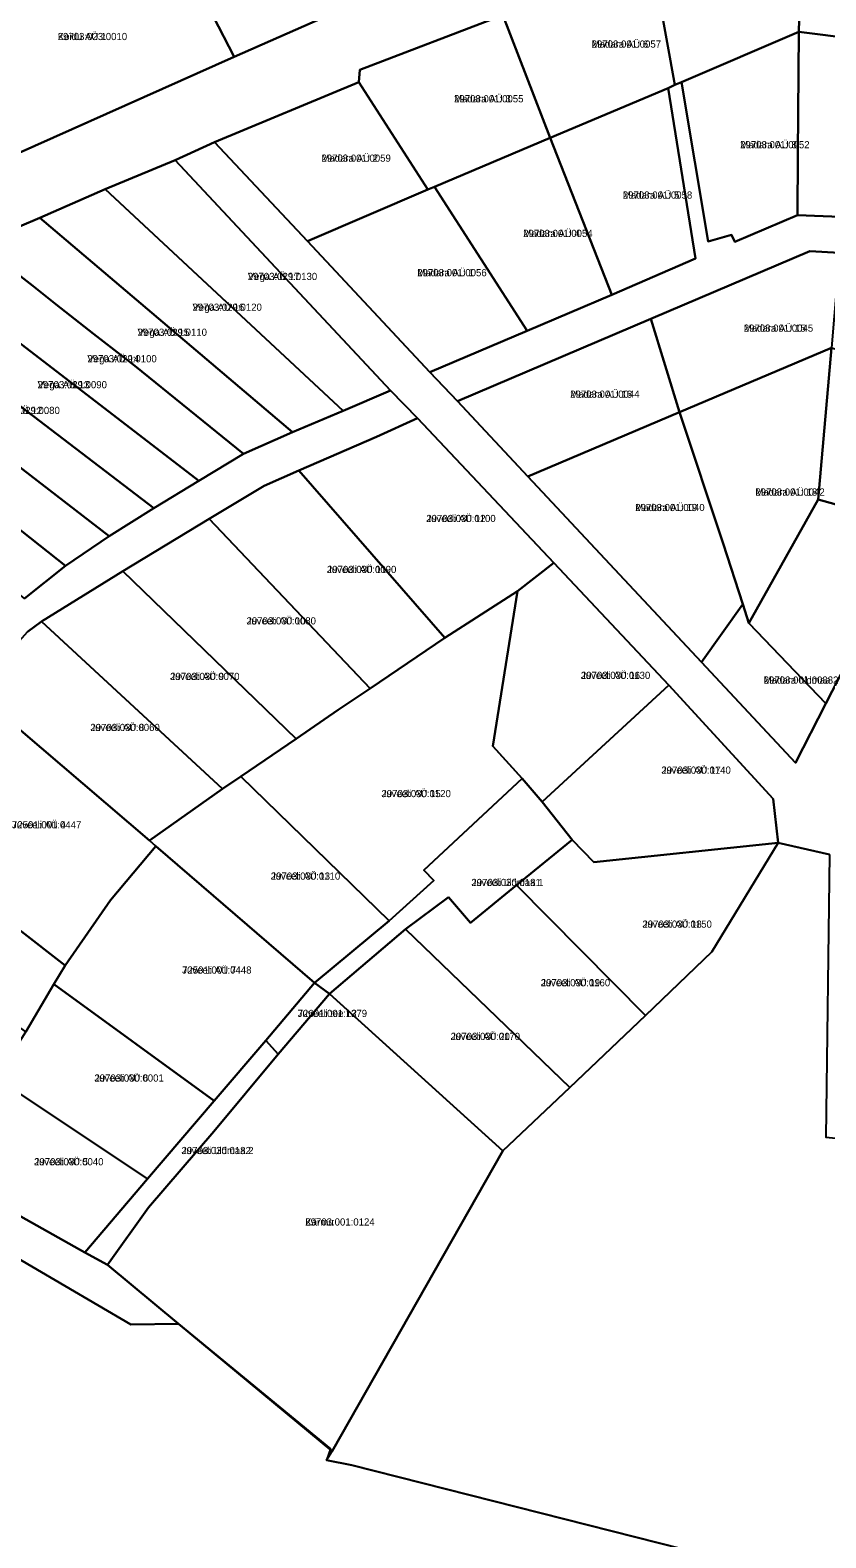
# Model space of a CAD drawing. Extents: x 504287 to 537970, y 6539941 to 6586214.
# Drawn here: x 518585.5 to 518751.8, y 6560795.2 to 6561110.1 of the extents above; entities that cross this region are included whole.
import ezdxf

# ---------------------------------------------------------------- set-up
doc = ezdxf.new("R2010")
doc.units = 0
for name, color, linetype in [('L_AADRESS', 7, 'Continuous'), ('PIIR', 7, 'Continuous'), ('TUNNUS', 7, 'Continuous')]:
    doc.layers.add(name, color=color, linetype=linetype)

msp = doc.modelspace()

# ---------------------------------------------------------------- linework, layer by layer
at = {"layer": 'PIIR'}
for points in [[(518629.49, 6561149.72), (518648.58, 6561113.51), (518628.15, 6561104.5), (518610.61, 6561138.52)], [(518763.9, 6561145.69), (518776.31, 6561135.9), (518771.2, 6561106.55), (518769.41, 6561106.78), (518746.19, 6561109.69), (518746.96, 6561138.63)], [(518555.38, 6561110.32), (518576.72, 6561119.3), (518610.61, 6561138.52), (518628.15, 6561104.5), (518567.55, 6561077.49)], [(518715.42, 6561125.26), (518746.96, 6561138.63), (518746.19, 6561109.69), (518721.64, 6561099.22), (518720.24, 6561098.63)], [(518684.29, 6561113.19), (518685.8, 6561112.7), (518715.42, 6561125.26), (518720.24, 6561098.63), (518718.89, 6561097.96), (518694.21, 6561087.58)], [(518654.21, 6561099.18), (518654.45, 6561101.81), (518684.29, 6561113.19), (518694.21, 6561087.58), (518670.04, 6561077.38), (518668.66, 6561076.81)], [(518721.64, 6561099.22), (518746.19, 6561109.69), (518745.98, 6561084.19), (518745.87, 6561071.44), (518732.77, 6561065.87), (518732.06, 6561067.33), (518727.21, 6561065.93)], [(518746.19, 6561109.69), (518769.41, 6561106.78), (518771.2, 6561106.55), (518772.73, 6561103.9), (518798.42, 6561094.65), (518786.78, 6561066.08), (518779.85, 6561070.1), (518745.87, 6561071.44), (518745.98, 6561084.19)], [(518654.21, 6561099.18), (518668.66, 6561076.81), (518643.48, 6561066.02), (518624.04, 6561086.68)], [(518718.89, 6561097.96), (518720.24, 6561098.63), (518721.64, 6561099.22), (518727.21, 6561065.93), (518732.06, 6561067.33), (518732.77, 6561065.87), (518745.87, 6561071.44), (518779.85, 6561070.1), (518786.78, 6561066.08), (518798.59, 6561059.05), (518794.49, 6561052.1), (518778.14, 6561061.96), (518754.64, 6561063.57), (518748.43, 6561063.9), (518715.26, 6561049.77), (518674.82, 6561032.61), (518669.07, 6561038.68), (518689.38, 6561047.29), (518707.09, 6561054.81), (518724.57, 6561062.39)], [(518694.21, 6561087.58), (518718.89, 6561097.96), (518724.57, 6561062.39), (518707.09, 6561054.81)], [(518670.04, 6561077.38), (518694.21, 6561087.58), (518707.09, 6561054.81), (518689.38, 6561047.29)], [(518615.82, 6561082.94), (518660.83, 6561034.79), (518650.94, 6561030.58), (518601.19, 6561076.84)], [(518601.19, 6561076.84), (518650.94, 6561030.58), (518640.36, 6561026.1), (518587.53, 6561070.89)], [(518643.48, 6561066.02), (518668.66, 6561076.81), (518670.04, 6561077.38), (518689.38, 6561047.29), (518669.07, 6561038.68)], [(518598.79, 6561046.66), (518590.98, 6561052.81), (518586.1, 6561056.71), (518574.73, 6561065.44), (518587.53, 6561070.89), (518640.36, 6561026.1), (518630.14, 6561021.59), (518607.37, 6561039.96)], [(518574.73, 6561065.44), (518586.1, 6561056.71), (518590.98, 6561052.81), (518598.79, 6561046.66), (518607.37, 6561039.96), (518630.14, 6561021.59), (518620.79, 6561015.98), (518563.01, 6561060.29)], [(518715.26, 6561049.77), (518748.43, 6561063.9), (518754.64, 6561063.57), (518752.96, 6561043.76), (518721.2, 6561030.31)], [(518563.01, 6561060.29), (518620.79, 6561015.98), (518611.37, 6561010.28), (518552.02, 6561055.47)], [(518552.02, 6561055.47), (518611.37, 6561010.28), (518602.04, 6561004.38), (518542.96, 6561049.92)], [(518542.96, 6561049.92), (518602.04, 6561004.38), (518592.93, 6560998.21), (518534.48, 6561044.43)], [(518674.82, 6561032.61), (518715.26, 6561049.77), (518721.2, 6561030.31), (518689.53, 6561016.85)], [(518534.48, 6561044.43), (518592.93, 6560998.21), (518584.36, 6560991.39), (518525.95, 6561038.91)], [(518721.2, 6561030.31), (518752.96, 6561043.76), (518750.18, 6561012.05), (518735.7, 6560986.25), (518734.43, 6560990.22), (518730.36, 6561002.89)], [(518752.96, 6561043.76), (518785.38, 6561034.86), (518770.75, 6561006.37), (518750.18, 6561012.05)], [(518657.9, 6561025.15), (518666.5, 6561029.02), (518694.97, 6560998.81), (518687.36, 6560992.93), (518672.17, 6560983.19), (518641.66, 6561018.09)], [(518689.53, 6561016.85), (518721.2, 6561030.31), (518730.36, 6561002.89), (518734.43, 6560990.22), (518725.82, 6560978.12)], [(518634.44, 6561014.92), (518641.66, 6561018.09), (518672.17, 6560983.19), (518656.58, 6560972.56), (518622.94, 6561008.02)], [(518750.18, 6561012.05), (518770.75, 6561006.37), (518751.81, 6560969.47), (518735.7, 6560986.25)], [(518622.94, 6561008.02), (518656.58, 6560972.56), (518649.92, 6560968.11), (518641.13, 6560962.11), (518604.92, 6560997.11)], [(518688.36, 6560953.83), (518682.23, 6560960.52), (518687.36, 6560992.93), (518694.97, 6560998.81), (518719.02, 6560973.28), (518692.51, 6560948.92)], [(518604.92, 6560997.11), (518641.13, 6560962.11), (518629.52, 6560954.19), (518625.69, 6560951.62), (518587.89, 6560986.61)], [(518629.52, 6560954.19), (518641.13, 6560962.11), (518649.92, 6560968.11), (518656.58, 6560972.56), (518672.17, 6560983.19), (518687.36, 6560992.93), (518682.23, 6560960.52), (518688.36, 6560953.83), (518667.82, 6560934.62), (518669.86, 6560932.5), (518660.52, 6560924.1)], [(518734.43, 6560990.22), (518735.7, 6560986.25), (518751.81, 6560969.47), (518745.45, 6560957.07), (518725.82, 6560978.12)], [(518584.97, 6560984.42), (518587.89, 6560986.61), (518625.69, 6560951.62), (518610.43, 6560940.82), (518573.88, 6560972.01)], [(518698.83, 6560940.99), (518692.51, 6560948.92), (518719.02, 6560973.28), (518740.79, 6560949.57), (518741.82, 6560940.35), (518703.35, 6560936.32)], [(518563.22, 6560959.63), (518573.88, 6560972.01), (518610.43, 6560940.82), (518611.82, 6560939.65), (518602.34, 6560928.39), (518592.83, 6560914.74), (518554.41, 6560944.62)], [(518625.69, 6560951.62), (518629.52, 6560954.19), (518660.52, 6560924.1), (518644.97, 6560911.14), (518611.82, 6560939.65), (518610.43, 6560940.82)], [(518672.93, 6560929.03), (518663.99, 6560922.36), (518648.08, 6560908.85), (518644.97, 6560911.14), (518660.52, 6560924.1), (518669.86, 6560932.5), (518667.82, 6560934.62), (518688.36, 6560953.83), (518692.51, 6560948.92), (518698.83, 6560940.99), (518687.14, 6560931.53), (518677.53, 6560923.68)], [(518549.05, 6560934.07), (518554.41, 6560944.62), (518592.83, 6560914.74), (518590.46, 6560910.82), (518584.65, 6560900.87), (518546.54, 6560929.03)], [(518687.14, 6560931.53), (518698.83, 6560940.99), (518703.35, 6560936.32), (518741.82, 6560940.35), (518727.95, 6560917.58), (518714.14, 6560904.29)], [(518602.34, 6560928.39), (518611.82, 6560939.65), (518644.97, 6560911.14), (518634.78, 6560899.08), (518623.96, 6560886.45), (518590.46, 6560910.82), (518592.83, 6560914.74)], [(518752.56, 6560937.94), (518751.82, 6560878.88), (518775.19, 6560876.58), (518813.54, 6560873.41), (518845.28, 6560870.81), (518896.96, 6560866.92), (518899.74, 6560747.79), (518652.72, 6560810.4), (518647.42, 6560811.44), (518648.62, 6560813.33), (518684.34, 6560876.01), (518698.33, 6560889.29), (518714.14, 6560904.29), (518727.95, 6560917.58), (518741.82, 6560940.35)], [(518672.93, 6560929.03), (518677.53, 6560923.68), (518687.14, 6560931.53), (518714.14, 6560904.29), (518698.33, 6560889.29), (518663.99, 6560922.36)], [(518663.99, 6560922.36), (518698.33, 6560889.29), (518684.34, 6560876.01), (518648.08, 6560908.85)], [(518590.46, 6560910.82), (518623.96, 6560886.45), (518610.06, 6560870.18), (518578.45, 6560891.2), (518584.65, 6560900.87)], [(518648.08, 6560908.85), (518637.33, 6560896.22), (518634.78, 6560899.08), (518644.97, 6560911.14)], [(518456.81, 6560901.28), (518460.61, 6560907.64), (518519.18, 6560896.11), (518527.81, 6560893.71), (518566.29, 6560872.01), (518596.98, 6560854.84), (518601.69, 6560852.23), (518616.54, 6560839.9), (518606.54, 6560839.76), (518572.01, 6560859.95), (518523.33, 6560887.21), (518520.63, 6560881.86), (518512.21, 6560884.25)], [(518648.08, 6560908.85), (518684.34, 6560876.01), (518648.62, 6560813.33), (518616.54, 6560839.9), (518601.69, 6560852.23), (518610.25, 6560864.22), (518623.9, 6560880.05), (518637.33, 6560896.22)], [(518637.33, 6560896.22), (518623.9, 6560880.05), (518610.25, 6560864.22), (518601.69, 6560852.23), (518596.98, 6560854.84), (518610.06, 6560870.18), (518623.96, 6560886.45), (518634.78, 6560899.08)], [(518575.89, 6560887.39), (518578.45, 6560891.2), (518610.06, 6560870.18), (518596.98, 6560854.84), (518566.29, 6560872.01)], [(518768.89, 6560651.51), (518738.83, 6560735.38), (518652.65, 6560733.81), (518629.3, 6560780.95), (518581.89, 6560787.89), (518576.36, 6560731.36), (518567.4, 6560635.25), (518535.13, 6560633.13), (518572.01, 6560859.95), (518606.54, 6560839.76), (518616.54, 6560839.9), (518648.28, 6560813.79), (518647.42, 6560811.44), (518652.72, 6560810.4), (518899.74, 6560747.79), (518890.66, 6560660.58), (518836.98, 6560656.24)]]:
    msp.add_lwpolyline(points, close=True, dxfattribs=at)
for points in [[(518684.29, 6561113.19), (518654.45, 6561101.81), (518654.21, 6561099.18), (518624.04, 6561086.68), (518615.82, 6561082.94), (518601.19, 6561076.84), (518587.53, 6561070.89), (518574.73, 6561065.44), (518563.01, 6561060.29), (518552.02, 6561055.47), (518542.96, 6561049.92), (518534.48, 6561044.43), (518525.95, 6561038.91), (518517.48, 6561033.57), (518509.02, 6561027.95), (518502.31, 6561041.16), (518531.53, 6561058.34), (518552.07, 6561068.72), (518568.31, 6561075.44), (518567.55, 6561077.49), (518628.15, 6561104.5), (518648.58, 6561113.51)], [(518752.56, 6560937.94), (518741.82, 6560940.35), (518740.79, 6560949.57), (518719.02, 6560973.28), (518694.97, 6560998.81), (518666.5, 6561029.02), (518660.83, 6561034.79), (518615.82, 6561082.94), (518624.04, 6561086.68), (518643.48, 6561066.02), (518669.07, 6561038.68), (518674.82, 6561032.61), (518689.53, 6561016.85), (518725.82, 6560978.12), (518745.45, 6560957.07), (518751.81, 6560969.47), (518770.75, 6561006.37)], [(518584.36, 6560991.39), (518592.93, 6560998.21), (518602.04, 6561004.38), (518611.37, 6561010.28), (518620.79, 6561015.98), (518630.14, 6561021.59), (518640.36, 6561026.1), (518650.94, 6561030.58), (518660.83, 6561034.79), (518666.5, 6561029.02), (518657.9, 6561025.15), (518641.66, 6561018.09), (518634.44, 6561014.92), (518622.94, 6561008.02), (518604.92, 6560997.11), (518587.89, 6560986.61), (518584.97, 6560984.42)]]:
    msp.add_lwpolyline(points, dxfattribs=at)

# ---------------------------------------------------------------- texts
at = {"layer": 'L_AADRESS'}
for s, p in [('Koidu AÜ 1', (518591.29, 6561108)), ('Madara AÜ 6', (518702.87, 6561106.42)), ('Madara AÜ 3', (518674.12, 6561095)), ('Madara AÜ 8', (518733.91, 6561085.41)), ('Madara AÜ 2', (518646.4, 6561082.6)), ('Madara AÜ 5', (518709.39, 6561074.89)), ('Madara AÜ 4', (518688.57, 6561066.88)), ('Madara AÜ 1', (518666.43, 6561058.68)), ('Vega AÜ 17', (518631.01, 6561057.9)), ('Vega AÜ 16', (518619.45, 6561051.47)), ('Vega AÜ 15', (518607.97, 6561046.24)), ('Madara AÜ 15', (518734.66, 6561047.1)), ('Vega AÜ 14', (518597.48, 6561040.71)), ('Vega AÜ 13', (518587.07, 6561035.29)), ('Madara AÜ 16', (518698.38, 6561033.31)), ('Vega AÜ 12', (518577.23, 6561029.92)), ('Madara AÜ 18', (518737.08, 6561012.87)), ('Madara AÜ 19', (518711.98, 6561009.64)), ('Juveeli AÜ 12', (518668.31, 6561007.35)), ('Juveeli AÜ 11', (518647.55, 6560996.71)), ('Juveeli AÜ 10', (518630.75, 6560985.97)), ('Juveeli AÜ 9', (518614.78, 6560974.37)), ('Juveeli AÜ 16', (518700.62, 6560974.59)), ('Madara üldmaa 2', (518738.82, 6560973.6)), ('Juveeli AÜ 8', (518598.11, 6560963.71)), ('Juveeli AÜ 17', (518717.45, 6560954.8)), ('Juveeli AÜ 15', (518658.94, 6560949.9)), ('Juveeli AÜ 4', (518581.72, 6560943.38)), ('Juveeli AÜ 13', (518635.82, 6560932.67)), ('Juveeli üldmaa 1', (518677.74, 6560931.34)), ('Juveeli AÜ 18', (518713.49, 6560922.64)), ('Juveeli AÜ 7', (518617.28, 6560913.05)), ('Juveeli AÜ 19', (518692.24, 6560910.41)), ('Juveeli tee L2', (518641.43, 6560903.99)), ('Juveeli AÜ 20', (518673.4, 6560899.19)), ('Juveeli AÜ 6', (518598.95, 6560890.5)), ('Juveeli AÜ 5', (518586.35, 6560873.02)), ('Juveeli üldmaa 2', (518617.15, 6560875.36)), ('Kärmu', (518643.02, 6560860.44))]:
    msp.add_text(s, height=1.5, dxfattribs=at).set_placement(p)
at = {"layer": 'TUNNUS'}
for s, p in [('29703:023:0010', (518591.29, 6561108)), ('29703:001:0057', (518702.87, 6561106.42)), ('29703:001:0055', (518674.12, 6561095)), ('29703:001:0052', (518733.91, 6561085.41)), ('29703:001:0059', (518646.4, 6561082.6)), ('29703:001:0058', (518709.39, 6561074.89)), ('29703:001:0054', (518688.57, 6561066.88)), ('29703:029:0130', (518631.01, 6561057.9)), ('29703:001:0056', (518666.43, 6561058.68)), ('29703:029:0120', (518619.45, 6561051.47)), ('29703:001:0045', (518734.66, 6561047.1)), ('29703:029:0110', (518607.97, 6561046.24)), ('29703:029:0100', (518597.48, 6561040.71)), ('29703:029:0090', (518587.07, 6561035.29)), ('29703:001:0044', (518698.38, 6561033.31)), ('29703:029:0080', (518577.23, 6561029.92)), ('29703:001:0042', (518737.08, 6561012.87)), ('29703:001:0040', (518711.98, 6561009.64)), ('29703:030:0100', (518668.31, 6561007.35)), ('29703:030:0090', (518647.55, 6560996.71)), ('29703:030:0080', (518630.75, 6560985.97)), ('29703:030:0070', (518614.78, 6560974.37)), ('29703:030:0130', (518700.62, 6560974.59)), ('29703:001:0038', (518738.82, 6560973.6)), ('29703:030:0060', (518598.11, 6560963.71)), ('29703:030:0140', (518717.45, 6560954.8)), ('29703:030:0120', (518658.94, 6560949.9)), ('72501:001:0447', (518581.72, 6560943.38)), ('29703:030:0110', (518635.82, 6560932.67)), ('29703:030:0181', (518677.74, 6560931.34)), ('29703:030:0150', (518713.49, 6560922.64)), ('72501:001:0448', (518617.28, 6560913.05)), ('29703:030:0160', (518692.24, 6560910.41)), ('72601:001:1379', (518641.43, 6560903.99)), ('29703:030:0170', (518673.4, 6560899.19)), ('29703:030:0001', (518598.95, 6560890.5)), ('29703:030:0182', (518617.15, 6560875.36)), ('29703:030:0040', (518586.35, 6560873.02)), ('29703:001:0124', (518643.02, 6560860.44))]:
    msp.add_text(s, height=1.5, dxfattribs=at).set_placement(p)

doc.saveas('drawing.dxf')
